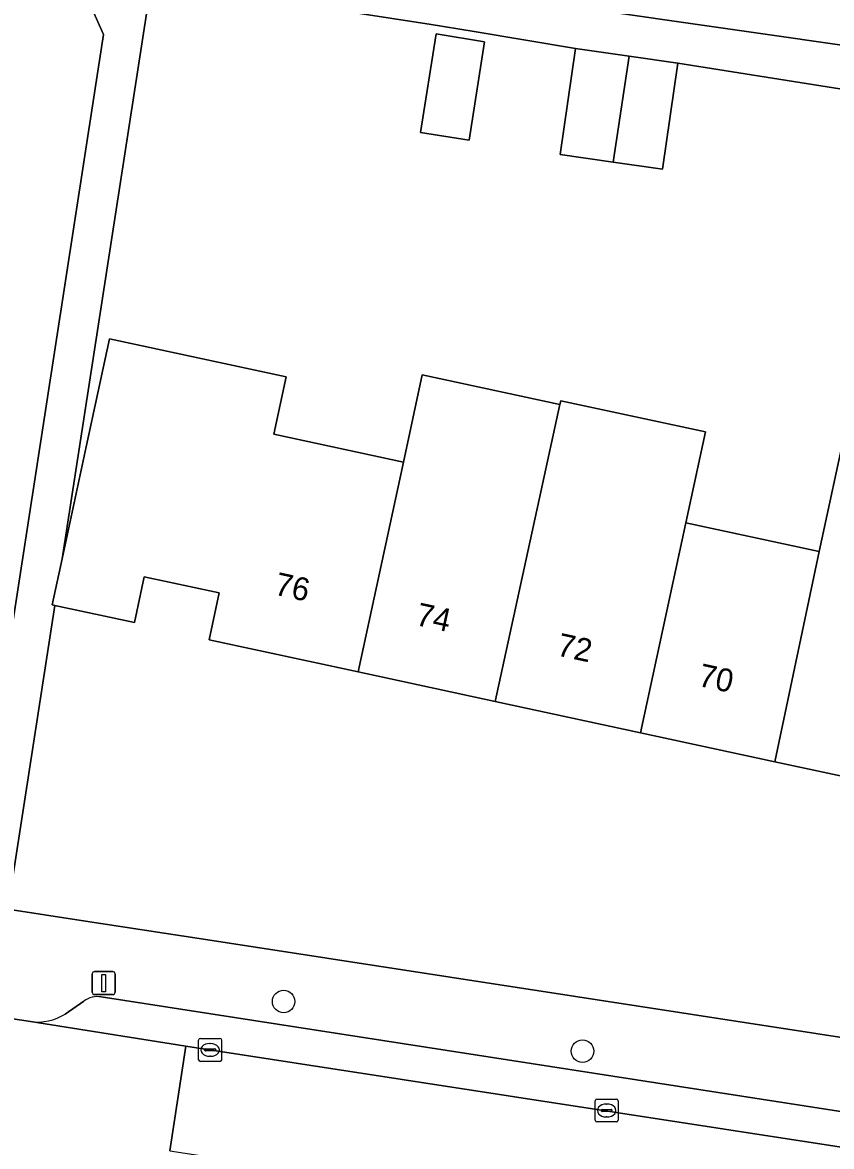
# Model space of a CAD drawing. Extents: x 161483 to 162250, y 379484 to 380833.
# Drawn here: x 161842.74 to 161877.95, y 380554.97 to 380603.9 of the extents above; entities that cross this region are included whole.
import ezdxf

# ---------------------------------------------------------------- set-up
doc = ezdxf.new("R2010")
doc.units = 0
for name, color, linetype in [('IMGEO_Boom', 7, 'Continuous'), ('IMGEO_Erf', 7, 'Continuous'), ('IMGEO_Kolk', 7, 'Continuous'), ('IMGEO_Lichtmast', 7, 'Continuous'), ('IMGEO_Pand', 7, 'Continuous'), ('IMGEO_Pand_nummerreeks', 7, 'Continuous'), ('IMGEO_Parkeervlak_open', 7, 'Continuous'), ('IMGEO_Rijbaan_lokaal_open', 7, 'Continuous'), ('IMGEO_Voetpad_open', 7, 'Continuous')]:
    doc.layers.add(name, color=color, linetype=linetype)

msp = doc.modelspace()

# ---------------------------------------------------------------- linework, layer by layer
at = {"layer": 'IMGEO_Boom'}
for centre in [(161854.107, 380561.287), (161867.109, 380559.125)]:
    msp.add_circle(centre, 0.489, dxfattribs=at)
at = {"layer": 'IMGEO_Erf'}
for points in [[(161803.016, 380613.72), (161879.814, 380602.708)], [(161764.673, 380611.963), (161761.717, 380591.955), (161761.171, 380592.041), (161759.209, 380578.08), (161759.686, 380578.007), (161785.522, 380574.037), (161840.43, 380565.564), (161846.266, 380603.381), (161845.162, 380605.856)], [(161879.224, 380600.868), (161871.255, 380602.123), (161870.597, 380597.514), (161868.445, 380597.821), (161866.145, 380598.149), (161866.804, 380602.759), (161862.401, 380603.511), (161860.44, 380603.822), (161848.361, 380605.693), (161844.465, 380580.545), (161845.518, 380585.433), (161846.529, 380590.126), (161854.213, 380588.471), (161853.676, 380585.979), (161859.317, 380584.764), (161860.136, 380588.564), (161866.129, 380587.273), (161866.164, 380587.432), (161872.458, 380586.077), (161871.605, 380582.117), (161877.415, 380580.866), (161878.615, 380586.438)], [(161881.377, 380570.452), (161875.476, 380571.723), (161869.638, 380572.981), (161863.308, 380574.344), (161857.349, 380575.628), (161850.867, 380577.024), (161851.308, 380579.071), (161848.041, 380579.775), (161847.611, 380577.779), (161844.153, 380578.524), (161842.113, 380565.304), (161845.302, 380564.812), (161850.616, 380563.993), (161887.994, 380558.235)]]:
    msp.add_lwpolyline(points, dxfattribs=at)
msp.add_lwpolyline([(161860.062, 380599.111), (161860.742, 380603.397), (161862.854, 380603.062), (161862.174, 380598.776)], close=True, dxfattribs=at)
at = {"layer": 'IMGEO_Kolk'}
for p, q in [((161850.409, 380558.752), (161850.409, 380559.604)), ((161850.484, 380559.678), (161851.336, 380559.678)), ((161850.897, 380559.458), (161850.922, 380559.458)), ((161851.41, 380559.604), (161851.41, 380558.752)), ((161850.668, 380559.172), (161850.668, 380559.184)), ((161851.106, 380559.135), (161850.708, 380559.135)), ((161850.711, 380559.221), (161851.109, 380559.221)), ((161850.92, 380558.898), (161850.895, 380558.898)), ((161851.152, 380559.184), (161851.152, 380559.172)), ((161851.336, 380558.678), (161850.484, 380558.678)), ((161867.662, 380556.114), (161867.662, 380556.966)), ((161867.737, 380557.04), (161868.589, 380557.04)), ((161868.15, 380556.82), (161868.175, 380556.82)), ((161868.663, 380556.966), (161868.663, 380556.114)), ((161867.921, 380556.534), (161867.921, 380556.546)), ((161868.359, 380556.497), (161867.961, 380556.497)), ((161867.964, 380556.583), (161868.362, 380556.583)), ((161868.405, 380556.546), (161868.405, 380556.534)), ((161868.589, 380556.04), (161867.737, 380556.04)), ((161868.173, 380556.26), (161868.148, 380556.26))]:
    msp.add_line(p, q, dxfattribs=at)
for points in [[(161850.409, 380558.752), (161850.409, 380559.604)], [(161850.484, 380559.678), (161851.336, 380559.678)], [(161851.41, 380559.604), (161851.41, 380558.752)], [(161851.336, 380558.678), (161850.484, 380558.678)], [(161867.662, 380556.114), (161867.662, 380556.966)], [(161867.737, 380557.04), (161868.589, 380557.04)], [(161868.663, 380556.966), (161868.663, 380556.114)], [(161868.589, 380556.04), (161867.737, 380556.04)]]:
    msp.add_lwpolyline(points, dxfattribs=at)
for centre, radius, start, end in [((161850.486, 380559.602), 0.0765, 91.552, 178.448), ((161850.486, 380559.602), 0.0765, 91.552, 178.448), ((161851.334, 380559.602), 0.0765, 1.552, 88.448), ((161851.334, 380559.602), 0.0765, 1.552, 88.448), ((161850.486, 380558.754), 0.0765, 181.552, 268.448), ((161850.486, 380558.754), 0.0765, 181.552, 268.448), ((161850.708, 380559.181), 0.0403, 85.8775, 175.7526), ((161850.705, 380559.171), 0.0366, 178.938, 274.7102), ((161851.109, 380559.178), 0.043, 264.8664, 352.4533), ((161851.113, 380559.183), 0.0386, 1.7309, 96.639), ((161851.334, 380558.754), 0.0765, 271.552, 358.448), ((161851.334, 380558.754), 0.0765, 271.552, 358.448), ((161867.739, 380556.964), 0.0765, 91.552, 178.448), ((161867.739, 380556.964), 0.0765, 91.552, 178.448), ((161868.587, 380556.964), 0.0765, 1.552, 88.448), ((161868.587, 380556.964), 0.0765, 1.552, 88.448), ((161867.961, 380556.543), 0.0403, 85.8775, 175.7526), ((161867.958, 380556.533), 0.0366, 178.938, 274.7102), ((161868.362, 380556.54), 0.043, 264.8664, 352.4533), ((161868.366, 380556.545), 0.0386, 1.7309, 96.639), ((161867.739, 380556.116), 0.0765, 181.552, 268.448), ((161867.739, 380556.116), 0.0765, 181.552, 268.448), ((161868.587, 380556.116), 0.0765, 271.552, 358.448), ((161868.587, 380556.116), 0.0765, 271.552, 358.448)]:
    msp.add_arc(centre, radius, start, end, dxfattribs=at)
for centre, major_axis, ratio, start_param, end_param in [((161850.896, 380559.178), (-0.387, 0.002), 0.722429, 4.712389, 7.853982), ((161850.921, 380559.178), (-0.39, 0.002), 0.717154, 1.570796, 4.712389), ((161868.149, 380556.54), (-0.387, 0.002), 0.722429, 4.712389, 7.853982), ((161868.174, 380556.54), (-0.39, 0.002), 0.717154, 1.570796, 4.712389)]:
    msp.add_ellipse(centre, major_axis=major_axis, ratio=ratio, start_param=start_param, end_param=end_param, dxfattribs=at)
at = {"layer": 'IMGEO_Lichtmast'}
for p, q in [((161845.78, 380561.684), (161845.78, 380562.484)), ((161845.78, 380562.484), (161845.78, 380561.684)), ((161845.88, 380562.584), (161846.67, 380562.584)), ((161846.67, 380562.584), (161845.88, 380562.584)), ((161846.77, 380562.484), (161846.77, 380561.684)), ((161846.77, 380561.684), (161846.77, 380562.484)), ((161846.67, 380561.584), (161845.88, 380561.584)), ((161845.88, 380561.584), (161846.67, 380561.584))]:
    msp.add_line(p, q, dxfattribs=at)
msp.add_lwpolyline([(161846.2, 380562.459), (161846.35, 380562.459), (161846.35, 380561.709), (161846.2, 380561.709), (161846.2, 380562.459)], dxfattribs=at)
for centre, start, end in [((161845.88, 380562.484), 90, 180), ((161845.88, 380562.484), 90, 180), ((161846.67, 380562.484), 0, 90), ((161846.67, 380562.484), 360, 90), ((161845.88, 380561.684), 180, 270), ((161845.88, 380561.684), 180, 270), ((161846.67, 380561.684), 270, 0), ((161846.67, 380561.684), 270, 0)]:
    msp.add_arc(centre, 0.1, start, end, dxfattribs=at)
at = {"layer": 'IMGEO_Pand'}
for points in [[(161862.174, 380598.776), (161862.854, 380603.062), (161860.742, 380603.397), (161860.062, 380599.111)], [(161868.445, 380597.821), (161869.142, 380602.425), (161866.804, 380602.759), (161866.145, 380598.149)], [(161868.445, 380597.821), (161870.597, 380597.514), (161871.255, 380602.123), (161869.142, 380602.425)], [(161859.317, 380584.764), (161853.676, 380585.979), (161854.213, 380588.471), (161846.529, 380590.126), (161845.518, 380585.433), (161844.465, 380580.545), (161844.035, 380578.549), (161844.153, 380578.524), (161847.611, 380577.779), (161848.041, 380579.775), (161851.308, 380579.071), (161850.867, 380577.024), (161857.349, 380575.628)], [(161865.301, 380583.475), (161866.129, 380587.273), (161860.136, 380588.564), (161859.317, 380584.764), (161857.349, 380575.628), (161863.308, 380574.344)], [(161871.605, 380582.117), (161872.458, 380586.077), (161866.164, 380587.432), (161866.129, 380587.273), (161865.301, 380583.475), (161863.308, 380574.344), (161869.638, 380572.981)], [(161883.971, 380582.483), (161884.547, 380585.161), (161878.615, 380586.438), (161877.415, 380580.866), (161875.476, 380571.723), (161881.377, 380570.452)], [(161869.638, 380572.981), (161875.476, 380571.723), (161877.415, 380580.866), (161871.605, 380582.117)]]:
    msp.add_lwpolyline(points, close=True, dxfattribs=at)
at = {"layer": 'IMGEO_Parkeervlak_open'}
for points in [[(161845.417, 380561.299), (161844.603, 380560.74)], [(161887.795, 380555.038), (161850.1, 380560.875), (161846.172, 380561.483)], [(161843.094, 380560.41), (161849.846, 380559.342), (161887.499, 380553.536), (161890.424, 380553.087)]]:
    msp.add_lwpolyline(points, dxfattribs=at)
for centre, radius, start, end in [((161846.005, 380560.529), 0.968, 80.0403, 127.3526), ((161843.399, 380562.631), 2.242, 262.1881, 302.4833)]:
    msp.add_arc(centre, radius, start, end, dxfattribs=at)
at = {"layer": 'IMGEO_Rijbaan_lokaal_open'}
for points in [[(161849.846, 380559.342), (161843.094, 380560.41), (161836.189, 380561.463), (161832.422, 380562.046), (161831.714, 380557.452)], [(161849.159, 380554.782), (161849.846, 380559.342)]]:
    msp.add_lwpolyline(points, dxfattribs=at)
msp.add_lwpolyline([(161849.846, 380559.342), (161849.159, 380554.782), (161871.858, 380551.32), (161890.447, 380548.452), (161910.838, 380545.329), (161914.156, 380544.809), (161914.845, 380549.326), (161913.052, 380549.6), (161898.919, 380551.791), (161895.38, 380552.327), (161890.424, 380553.087), (161887.499, 380553.536)], close=True, dxfattribs=at)
at = {"layer": 'IMGEO_Voetpad_open'}
for points in [[(161845.162, 380605.856), (161846.266, 380603.381), (161840.43, 380565.564), (161842.113, 380565.304), (161844.153, 380578.524), (161844.035, 380578.549), (161844.465, 380580.545), (161848.361, 380605.693), (161860.44, 380603.822), (161862.401, 380603.511), (161866.804, 380602.759), (161869.142, 380602.425), (161871.255, 380602.123), (161879.224, 380600.868), (161881.401, 380600.521), (161883.887, 380600.126), (161887.936, 380599.416), (161888.243, 380601.193), (161879.814, 380602.708), (161803.016, 380613.72)], [(162007.859, 380539.593), (162001.608, 380540.698), (162000, 380540.965), (161989.926, 380542.639), (161963.411, 380546.705), (161933.1, 380551.357), (161926.533, 380552.341), (161923.744, 380552.759), (161920.738, 380553.21), (161887.994, 380558.235), (161850.616, 380563.993), (161845.302, 380564.812), (161842.113, 380565.304), (161840.43, 380565.564), (161785.522, 380574.037), (161759.686, 380578.007), (161759.209, 380578.08), (161755.449, 380578.66), (161754.33, 380578.833), (161724.808, 380583.386), (161711.262, 380585.528)], [(161836.189, 380561.463), (161843.094, 380560.41)], [(161844.603, 380560.74), (161845.417, 380561.299)], [(161846.172, 380561.483), (161850.1, 380560.875), (161887.795, 380555.038)]]:
    msp.add_lwpolyline(points, dxfattribs=at)
for centre, radius, start, end in [((161846.005, 380560.529), 0.968, 80.0403, 127.3526), ((161843.399, 380562.631), 2.242, 262.1881, 302.4833)]:
    msp.add_arc(centre, radius, start, end, dxfattribs=at)

# ---------------------------------------------------------------- texts
at = {"layer": 'IMGEO_Pand_nummerreeks'}
for s, rotation, p in [('76', 347.8418, (161853.662, 380579)), ('74', 347.8418, (161859.807, 380577.677)), ('72', 347.8418, (161865.949, 380576.354)), ('70', 347.8445, (161872.1, 380575.028))]:
    msp.add_text(s, height=1, rotation=rotation, dxfattribs=at).set_placement(p)

doc.saveas('drawing.dxf')
